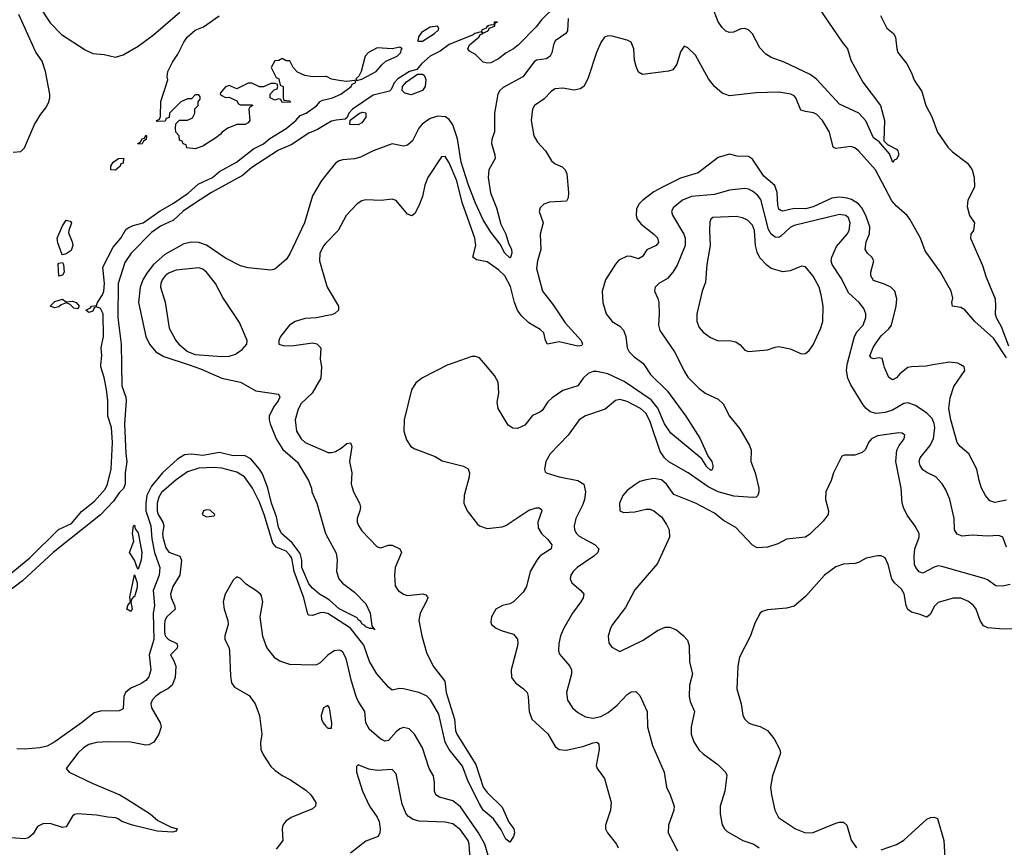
# Model space of a CAD drawing. Header units: inches. Extents: x 1473912 to 1647258, y 640388 to 773423.
# Tile 283 of 420: x 1538384 to 1543579, y 727453 to 731823. Entities that reach past the tile are written whole.
import ezdxf

# ---------------------------------------------------------------- set-up
doc = ezdxf.new("R2010")
doc.units = ezdxf.units.IN
doc.header["$MEASUREMENT"] = 0
for name, color, linetype in [('B5732', 7, 'Continuous'), ('B5733', 7, 'Continuous'), ('B5742', 7, 'Continuous'), ('B5743', 7, 'Continuous')]:
    doc.layers.add(name, color=color, linetype=linetype)

msp = doc.modelspace()

# ---------------------------------------------------------------- linework, layer by layer
at = {"layer": 'B5732', "color": 5}
for points, elevation in [([(1538206.7, 728793.3), (1538438.7, 728981.3), (1538588.9, 729131.1), (1538657.4, 729162.6), (1538710, 729226), (1538779.6, 729280.4), (1538836, 729344), (1538847.9, 729370), (1538866.5, 729450), (1538874.7, 729590), (1538868.3, 729670), (1538849.8, 729730), (1538849, 729810), (1538842.2, 729870), (1538830, 729933.2), (1538812.5, 729990), (1538813.3, 730000)], 640), ([(1538921.6, 730000), (1538923.5, 729890), (1538943.8, 729830), (1538945.6, 729810), (1538937.5, 729690), (1538944.2, 729530), (1538950.2, 729490), (1538940.6, 729430), (1538941.7, 729370), (1538932.1, 729347.9), (1538910, 729325.1), (1538879.4, 729280.6), (1538811, 729209), (1538560.2, 729010), (1538399.8, 728860.2), (1538228.1, 728731.9)], 640), ([(1539277.7, 730000), (1539339.1, 729979.1), (1539450, 729929.5), (1539550, 729909.5), (1539630, 729864), (1539750, 729846), (1539756, 729830), (1539747.7, 729810), (1539723, 729777), (1539701.4, 729730), (1539700.6, 729710), (1539706.5, 729690), (1539738.1, 729610), (1539773.2, 729553.2), (1539850, 729486.9), (1539908.9, 729390), (1539924.7, 729350), (1539926.4, 729330), (1539952.8, 729270), (1539998.1, 729110), (1540000, 729106.5)], 660), ([(1539975.5, 730000), (1539977.1, 729990), (1539972.4, 729930), (1539928.1, 729851.9), (1539870, 729796.8), (1539853.1, 729766.9), (1539838.3, 729710), (1539845.5, 729650), (1539868.7, 729610), (1539890.1, 729590.1), (1540000, 729542.8)], 680), ([(1540000, 728769.8), (1539966.8, 728790), (1539930, 728820.8), (1539910, 728844.9), (1539872.4, 728930), (1539873.5, 728970), (1539864.2, 729004.2), (1539821.1, 729061.1), (1539764.8, 729110), (1539750, 729142.8), (1539738.8, 729198.8), (1539713.5, 729270), (1539693.9, 729350), (1539664.8, 729424.8), (1539649.9, 729450), (1539603.7, 729503.7), (1539570, 729522.7), (1539510, 729520.3), (1539437.8, 729537.8), (1539350, 729522.7), (1539290, 729528.6), (1539254.7, 729525.3), (1539217, 729503), (1539137.9, 729430), (1539079.2, 729360.8), (1539055.7, 729310), (1539049.5, 729270), (1539049.8, 729229.8), (1539076.3, 729150), (1539082.2, 729082.2), (1539096, 729010), (1539124.6, 728930), (1539120.4, 728890), (1539087.8, 728810), (1539096.3, 728730), (1539089.3, 728690), (1539092.3, 728550), (1539067.7, 728470), (1539076.1, 728390), (1539065.9, 728354.1), (1539050, 728334.8), (1539023, 728317), (1538970, 728293.3), (1538942.1, 728270), (1538934, 728250), (1538930, 728185.1), (1538910, 728174), (1538810, 728171.6), (1538777, 728163), (1538711.3, 728110), (1538570.1, 728009.9), (1538530, 727987.9), (1538490, 727977.8), (1538410, 727971.7), (1538370, 727973.2)], 660), ([(1540000, 728690.4), (1539990, 728693.2), (1539970, 728691.3), (1539930, 728678), (1539910, 728679.3), (1539904.5, 728684.5), (1539882.7, 728770), (1539832.4, 728910), (1539819.6, 728979.6), (1539810, 728996.4), (1539790, 729016.3), (1539738.4, 729038.4), (1539719.3, 729059.3), (1539674.4, 729210), (1539650, 729275.3), (1539612.5, 729350), (1539570, 729409.1), (1539530, 729433.8), (1539450, 729454.7), (1539410, 729459.5), (1539330, 729454.5), (1539270, 729435.9), (1539210, 729394.2), (1539133, 729327), (1539118.5, 729301.5), (1539110.1, 729270), (1539109.7, 729230), (1539115.2, 729210), (1539139.3, 729170), (1539144.8, 729150), (1539137.6, 729110), (1539139, 729090), (1539154.8, 729034.8), (1539171.5, 729011.5), (1539230.1, 728990), (1539238.5, 728970), (1539229.1, 728890), (1539192.9, 728830), (1539179.4, 728790), (1539183, 728770), (1539201.5, 728730), (1539204.6, 728710), (1539161.2, 728670), (1539150.5, 728650), (1539147.7, 728630), (1539147.7, 728590), (1539152.4, 728570), (1539170.1, 728550.1), (1539214, 728530), (1539217.2, 728517.2), (1539215, 728505), (1539179.2, 728470), (1539198.3, 728438.3), (1539208.2, 728410), (1539204.5, 728350), (1539188.7, 728310), (1539166.4, 728290), (1539128.6, 728271.4), (1539100.5, 728250), (1539083.5, 728230), (1539076.6, 728210), (1539080.6, 728190), (1539125.6, 728110), (1539130.2, 728090), (1539119.3, 728050), (1539091.3, 728008.7), (1539065, 727995), (1539050, 727993), (1538970, 728008), (1538850, 728010.7), (1538790, 728006.1), (1538750, 727996.5), (1538721.2, 727978.8), (1538691.1, 727950), (1538630.4, 727870), (1538645.5, 727850), (1538770, 727789.4), (1538912.7, 727730), (1538948, 727710), (1539072.4, 727630), (1539114, 727594), (1539180.6, 727560.6), (1539214.8, 727550), (1539210, 727538), (1539190, 727533.2), (1539110, 727538.9), (1538979.5, 727570), (1538922.6, 727590), (1538904.5, 727604.5), (1538889.2, 727609.2), (1538850, 727611.7), (1538790, 727623.6), (1538689.3, 727630.7), (1538673.3, 727626.7), (1538662.3, 727617.7), (1538630, 727561.3), (1538610, 727558.7), (1538550, 727578), (1538510, 727578.3), (1538477.7, 727562.3), (1538456, 727524), (1538430, 727503.7), (1538410, 727498.4), (1538314.9, 727505.1)], 680), ([(1540000, 728457.4), (1539970, 728426.8), (1539950, 728417.4), (1539930, 728414.8), (1539810, 728417.8), (1539757, 728437), (1539732.7, 728452.7), (1539687.6, 728507.6), (1539666.7, 728566.7), (1539653.9, 728670), (1539667.3, 728750), (1539660.3, 728780.3), (1539654.7, 728790), (1539630, 728809.7), (1539580.9, 728840.9), (1539550, 728872), (1539530, 728880.9), (1539510, 728863.7), (1539469.1, 728790), (1539458.6, 728750), (1539463.2, 728710), (1539483.2, 728650), (1539483.7, 728630), (1539466.7, 728570), (1539466.7, 728550), (1539487, 728510), (1539491.2, 728491.2), (1539496.4, 728356.4), (1539502.4, 728322.4), (1539518, 728298), (1539594.3, 728254.3), (1539627.2, 728210), (1539648.8, 728150), (1539659.2, 728079.2), (1539661.1, 728050), (1539654.1, 728005.9), (1539657.3, 727970), (1539670, 727939.3), (1539710, 727880.4), (1539730, 727860.3), (1539770, 727831.7), (1539813, 727810), (1539894.2, 727754.2), (1539920.4, 727730), (1539946, 727690), (1539944.9, 727670), (1539930, 727657), (1539816.3, 727610), (1539789.2, 727590.8), (1539772.4, 727570), (1539768.9, 727550), (1539773.1, 727490), (1539737.1, 727442.9)], 720), ([(1540000, 728196.2), (1539987.7, 728190), (1539974.8, 728150), (1539977.3, 728130), (1539984.9, 728110), (1540000, 728093.6)], 740)]:
    msp.add_lwpolyline(points, dxfattribs=dict(at, elevation=elevation))
for points, elevation in [([(1539370, 729234.8), (1539354.8, 729230), (1539347.2, 729210), (1539370, 729198), (1539410, 729202.8), (1539413.6, 729210), (1539390, 729233.3)], 720), ([(1539010, 728922), (1539005.2, 728925.2), (1538989.2, 728970), (1538964, 729010), (1538987, 729070), (1538979.6, 729110), (1538984, 729150), (1538990, 729154.8), (1538994.3, 729134.3), (1539010, 729113.4), (1539028.5, 729010), (1539024.9, 728970)], 640), ([(1538970, 728699), (1538949.2, 728710), (1538955.3, 728730), (1538968.7, 728750), (1538966.3, 728773.7), (1538990, 728892), (1539004.7, 728850), (1539004.7, 728824.7), (1538990, 728775.3), (1538984.7, 728775.3), (1538975.3, 728764.7), (1538970.8, 728750), (1538977.3, 728710)], 640)]:
    msp.add_lwpolyline(points, close=True, dxfattribs=dict(at, elevation=elevation))
at = {"layer": 'B5733', "color": 5}
for points, elevation in [([(1538490, 731888.5), (1538545.9, 731805.9), (1538604.4, 731744.4), (1538730, 731663.2), (1538770, 731644.9), (1538830, 731639.6), (1538890, 731625.7), (1538930, 731637), (1539010, 731683.7), (1539090, 731743.6), (1539230, 731862.2)], 660), ([(1538350, 731123.8), (1538390, 731127.3), (1538410, 731146), (1538462.4, 731270), (1538495.5, 731324.5), (1538522.6, 731357.4), (1538535.9, 731384.1), (1538542.7, 731410), (1538542.5, 731430), (1538521.1, 731550), (1538503.4, 731603.4), (1538470, 731652.4), (1538379.8, 731850)], 660), ([(1540000, 731523.1), (1539930, 731522), (1539888.4, 731528.4), (1539850, 731546), (1539828, 731570), (1539810, 731606), (1539790, 731606), (1539770, 731618), (1539751.6, 731608.4), (1539730, 731606), (1539712, 731570), (1539738, 731518), (1539752, 731510), (1539758, 731478), (1539774, 731470), (1539774, 731410), (1539778, 731398), (1539810, 731394), (1539812.7, 731387.3), (1539770, 731386), (1539762, 731402), (1539750, 731406), (1539730, 731398), (1539706, 731410), (1539706, 731430), (1539727.3, 731452.7), (1539742, 731458), (1539746, 731470), (1539742, 731482), (1539730, 731486), (1539710, 731486), (1539670, 731468), (1539650, 731468), (1539610, 731488), (1539590, 731488), (1539530, 731458), (1539490, 731475.3), (1539470, 731468), (1539443.6, 731436.4), (1539442, 731430), (1539450, 731422), (1539470, 731412), (1539490, 731414), (1539530, 731394), (1539538, 731378), (1539550, 731374), (1539610, 731374), (1539614, 731370), (1539598, 731362), (1539594, 731350), (1539598, 731290), (1539590, 731278), (1539574, 731270), (1539530, 731269), (1539482, 731250), (1539452, 731230), (1539442.8, 731217.2), (1539419.8, 731200.2), (1539350, 731155.3), (1539310, 731142), (1539266, 731146), (1539262, 731162), (1539247.3, 731167.3), (1539242, 731182), (1539227.3, 731187.3), (1539226, 731210), (1539208.4, 731228.4), (1539206, 731250), (1539207.3, 731272.7), (1539228, 731292), (1539270, 731292), (1539295.3, 731304.7), (1539308, 731330), (1539308.4, 731351.6), (1539326, 731370), (1539326, 731390), (1539336.4, 731403.6), (1539336.4, 731416.4), (1539330, 731426), (1539310, 731426), (1539290, 731406), (1539270, 731406), (1539234, 731390), (1539174, 731330), (1539172.7, 731307.3), (1539158, 731302), (1539152.7, 731287.3), (1539110, 731286), (1539106, 731290), (1539122, 731298), (1539127.3, 731312.7), (1539129.1, 731390.9), (1539166, 731506), (1539162, 731522), (1539165.6, 731550), (1539190, 731598.4), (1539219.1, 731640.9), (1539250, 731704.9), (1539268.7, 731730), (1539310, 731767), (1539354.9, 731785.1), (1539436.9, 731843.1)], 640), ([(1538813.3, 730000), (1538817.2, 730050), (1538814, 730090), (1538826.8, 730150), (1538824, 730270), (1538810, 730298.5), (1538790, 730307.6), (1538778, 730302), (1538770, 730283.6), (1538750, 730277.2), (1538734, 730290), (1538758.3, 730301.7), (1538763.7, 730310), (1538790, 730314.8), (1538794, 730330), (1538820.4, 730370), (1538827.6, 730390), (1538831.6, 730430), (1538822.9, 730517.1), (1538877.1, 730622.9), (1538918.8, 730670), (1538945, 730715), (1538955.9, 730724.1), (1538983.4, 730736.6), (1539035.3, 730750), (1539126.3, 730813.7), (1539189.8, 730850), (1539273.2, 730906.8), (1539325.3, 730954.7), (1539401.5, 730990), (1539438.4, 731021.6), (1539528, 731070), (1539618.5, 731141.5), (1539670, 731167.8), (1539703.6, 731196.4), (1539790, 731247.8), (1539840.5, 731290), (1539863.3, 731316.7), (1539896.2, 731330), (1539950, 731368), (1539969.7, 731390.3), (1539981.8, 731398.2), (1540000, 731402.3)], 640), ([(1540000, 731269.1), (1539956.4, 731243.6), (1539910, 731223.8), (1539817.1, 731162.9), (1539750, 731134.1), (1539610, 731042.6), (1539559.7, 731000.3), (1539396.1, 730910), (1539307, 730853), (1539247.3, 730812.7), (1539195.4, 730764.6), (1539127.6, 730732.4), (1539080.5, 730699.5), (1538972.9, 730590), (1538939.1, 730540.9), (1538903.5, 730430), (1538902, 730250), (1538919.7, 730110), (1538921.6, 730000)], 640), ([(1540000, 731001.6), (1539975.2, 730970), (1539930, 730893.6), (1539886.9, 730750), (1539810, 730586), (1539790, 730556.9), (1539730, 730506.3), (1539710, 730501.1), (1539590, 730512.8), (1539550, 730522.7), (1539470, 730564.1), (1539370, 730633.1), (1539330, 730647.3), (1539290, 730649.3), (1539250, 730638.8), (1539150, 730582.9), (1539089.5, 730530.5), (1539054.7, 730485.3), (1539034.1, 730450), (1539020.3, 730410), (1539011.3, 730330), (1539049.5, 730150), (1539069.7, 730109.7), (1539102, 730070), (1539145.1, 730045.1), (1539277.7, 730000)], 660), ([(1540000, 730643.1), (1539988.7, 730631.3), (1539967.8, 730590), (1539965.8, 730550), (1540000, 730433.9)], 680), ([(1540000, 730258.9), (1539950, 730248.7), (1539890, 730245.4), (1539837.3, 730230), (1539807.7, 730210), (1539760.7, 730150), (1539751, 730130), (1539752, 730110), (1539780.5, 730100.5), (1539830, 730102), (1539930, 730116.4), (1539951.5, 730111.5), (1539972.7, 730090), (1539970.4, 730030.4), (1539975.5, 730000)], 680)]:
    msp.add_lwpolyline(points, dxfattribs=dict(at, elevation=elevation))
for points, elevation in [([(1539010, 731166), (1539008, 731170), (1539022, 731178), (1539030, 731194), (1539042, 731198), (1539050, 731214), (1539054, 731210), (1539052, 731190), (1539038, 731182), (1539030, 731168)], 640), ([(1538890, 731028), (1538866, 731030), (1538866, 731050), (1538878, 731070), (1538906, 731090), (1538932, 731092), (1538930, 731066), (1538918, 731062), (1538914, 731050)], 640), ([(1538610, 730582), (1538607, 730587), (1538585.6, 730645.6), (1538582.9, 730670), (1538610, 730734.8), (1538630, 730764.9), (1538650, 730759.1), (1538657.1, 730750), (1538642.8, 730710), (1538642.5, 730697.5), (1538661.3, 730650), (1538664.4, 730630), (1538656, 730604), (1538630, 730586)], 640), ([(1538590, 730468.7), (1538588.2, 730531.8), (1538590, 730538), (1538610, 730541), (1538616.3, 730530), (1538619.1, 730490), (1538610, 730474)], 640), ([(1539330, 730513.6), (1539210, 730500.6), (1539170, 730484.8), (1539151.3, 730470), (1539136.8, 730450), (1539128.6, 730430), (1539127.5, 730410), (1539151, 730331), (1539173.8, 730193.8), (1539207.8, 730130), (1539223.5, 730110), (1539270, 730071.1), (1539310, 730054.6), (1539450, 730044.5), (1539490, 730046.7), (1539522.3, 730057.7), (1539558.4, 730081.6), (1539582, 730110), (1539585.1, 730130), (1539543.9, 730223.9), (1539456.4, 730356.4), (1539417.8, 730430), (1539369.5, 730489.5), (1539350, 730505.2)], 680), ([(1538630, 730334), (1538663, 730337), (1538682, 730330), (1538697.6, 730310), (1538690, 730296), (1538670, 730300.5), (1538650, 730319.3), (1538630, 730327.6), (1538602.6, 730317.4), (1538590, 730306.6), (1538570, 730301.6), (1538545.2, 730310), (1538570, 730334.9), (1538610, 730346.8)], 640)]:
    msp.add_lwpolyline(points, close=True, dxfattribs=dict(at, elevation=elevation))
at = {"layer": 'B5742', "color": 5}
for points, elevation in [([(1540644.1, 730000), (1540510, 729932.4), (1540474.6, 729905.4), (1540451.7, 729868.3), (1540413.6, 729710), (1540411.3, 729650), (1540424.8, 729604.8), (1540448, 729570), (1540470, 729557.2), (1540576.2, 729516.2), (1540614.1, 729494.1), (1540725.7, 729465.7), (1540751.3, 729451.3), (1540757.4, 729430), (1540756.1, 729410), (1540729.3, 729310), (1540728, 729270), (1540745.7, 729230), (1540799.9, 729159.9), (1540810.8, 729150), (1540850, 729135.8), (1540930, 729146), (1540950, 729151.7), (1541070, 729232.7), (1541110, 729245.8), (1541125.2, 729245.2), (1541137, 729237), (1541139.6, 729230), (1541118, 729170), (1541120.2, 729140.2), (1541136.9, 729110), (1541170, 729079.3), (1541191.7, 729050), (1541189.1, 729030), (1541130, 728992.9), (1541113.1, 728970), (1541077.7, 728910), (1541058.4, 728830), (1541040.3, 728799.7), (1540990, 728749.7), (1540970, 728738.7), (1540931, 728730), (1540897.3, 728710), (1540874.4, 728670), (1540870, 728642), (1540874, 728630), (1540898.8, 728610), (1540930, 728595.8), (1540990, 728579.5), (1541010, 728553), (1541012.9, 728530), (1541009.2, 728510), (1540978, 728390), (1540979.6, 728350), (1541000.9, 728320.9), (1541043.1, 728290), (1541061.1, 728270), (1541067.6, 728250), (1541071.8, 728170), (1541086.4, 728130), (1541170, 728052.4), (1541210, 727984.9), (1541230.2, 727970.2), (1541267, 727967), (1541354.7, 727985.3), (1541410, 728005.2), (1541430, 728008.4), (1541439.2, 727999.2), (1541442.4, 727970), (1541425.7, 727885.7), (1541430.5, 727870), (1541470, 727816.3), (1541505.4, 727690), (1541501.1, 727650), (1541474.3, 727570), (1541474.3, 727550), (1541484.9, 727530), (1541534, 727470), (1541542.6, 727450)], 720), ([(1541679.1, 730000), (1541712.6, 729950), (1541802, 729862), (1541899.1, 729730), (1541973.2, 729613.2), (1542016, 729516), (1542035.6, 729490), (1542042, 729470), (1542039.5, 729450), (1542034.6, 729445.4), (1542030, 729443.8), (1542010, 729462), (1541983.9, 729503.9), (1541820.6, 729640.6), (1541786.2, 729690), (1541751.3, 729771.3), (1541715.3, 729815.3), (1541572.9, 729912.9), (1541487.2, 729952.8), (1541430, 729965.2), (1541410, 729964.7), (1541384.2, 729955.8), (1541357.6, 729930), (1541329.3, 729890.7), (1541250, 729864.4), (1541193.1, 729826.9), (1541170, 729804.8), (1541140.3, 729759.7), (1541129.5, 729750.5), (1541090, 729733.1), (1541050, 729681.7), (1541010, 729664.7), (1540986.5, 729666.5), (1540962.2, 729682.2), (1540909.5, 729769.5), (1540903.1, 729803.1), (1540911.8, 729851.8), (1540908.6, 729910), (1540890, 729943.6), (1540842, 730000)], 720), ([(1541873.8, 730000), (1541890, 729967.2), (1541910, 729936), (1541970, 729875.3), (1542003.8, 729850), (1542070, 729818.9), (1542095.4, 729795.4), (1542130, 729730.6), (1542183.5, 729663.5), (1542234.5, 729574.5), (1542243.5, 729550), (1542242.7, 729490), (1542264.7, 729430), (1542283.9, 729350), (1542284.9, 729330), (1542278, 729310), (1542270, 729302.6), (1542250, 729300.3), (1542153.1, 729306.9), (1542070, 729329.4), (1542016.7, 729356.7), (1541911.2, 729431.2), (1541809.2, 729489.2), (1541786.1, 729510), (1541763, 729543), (1541710, 729700.4), (1541690, 729743.1), (1541659.2, 729770), (1541590, 729807.9), (1541550, 729818.2), (1541527.4, 729812.6), (1541472.8, 729767.2), (1541368.8, 729731.2), (1541335.8, 729710), (1541277.7, 729630), (1541183.1, 729530), (1541160.4, 729490), (1541154, 729450), (1541156, 729436), (1541162, 729430), (1541230.8, 729410), (1541329.4, 729389.4), (1541361.1, 729370), (1541369.2, 729330), (1541364.8, 729290), (1541356.1, 729263.9), (1541317.8, 729190), (1541309.2, 729150), (1541312, 729130), (1541322.6, 729110), (1541336.7, 729096.7), (1541421.3, 729050), (1541439.5, 729030), (1541435.3, 729010), (1541413.7, 728990), (1541325.3, 728930), (1541304.2, 728910), (1541291.8, 728890), (1541288.9, 728870), (1541297, 728850), (1541345.5, 728810), (1541360.4, 728790), (1541357, 728770), (1541345.7, 728750), (1541300.9, 728690), (1541253.2, 728606.8), (1541238, 728570), (1541229.1, 728530), (1541227.4, 728490), (1541232.4, 728472.4), (1541287, 728410), (1541294.9, 728390), (1541296, 728370), (1541270.2, 728270), (1541275, 728230), (1541301.8, 728190), (1541330, 728165.4), (1541370, 728142.7), (1541410, 728134.8), (1541450, 728144.1), (1541490, 728165.1), (1541536, 728204), (1541590, 728260.2), (1541610, 728273.6), (1541635.1, 728275.1), (1541655.5, 728255.5), (1541694.9, 728170), (1541696, 728090), (1541722.6, 727990), (1541784.4, 727850), (1541797.4, 727770), (1541817, 727730), (1541837, 727670), (1541836.5, 727650), (1541808.4, 727570), (1541805.5, 727530), (1541855.5, 727435.5)], 740), ([(1543590, 729038.4), (1543571.5, 729091.5), (1543550, 729100.5), (1543490, 729095.7), (1543410, 729102), (1543356.3, 729096.3), (1543330, 729106.9), (1543316.8, 729130), (1543315.3, 729190), (1543291.6, 729290), (1543270, 729340.7), (1543252, 729372), (1543218, 729410), (1543170, 729432.3), (1543150, 729447.1), (1543135.3, 729470), (1543129.9, 729489.9), (1543134.8, 729510), (1543187, 729573), (1543206.2, 729610), (1543212.9, 729670), (1543210, 729691.5), (1543198, 729718), (1543170, 729746), (1543110, 729786.2), (1543070, 729800.3), (1543050, 729797.4), (1542990, 729762.2), (1542951.4, 729748.6), (1542904, 729744), (1542872.2, 729752.2), (1542849.8, 729769.8), (1542834.3, 729790), (1542770, 729895.1), (1542753.8, 729930), (1542747.5, 729970), (1542750.4, 730000)], 740), ([(1543201.9, 730000), (1543166.2, 729993.8), (1543090, 729990.7), (1543070, 729986.3), (1543027.2, 729952.8), (1543010, 729932.8), (1542990, 729920.9), (1542970, 729934), (1542947, 729987), (1542943.7, 730000)], 720), ([(1543590, 729287), (1543530, 729273.1), (1543502.4, 729282.4), (1543479.8, 729310), (1543459.8, 729350), (1543445.8, 729390), (1543434, 729450), (1543392.8, 729530), (1543346, 729570), (1543331.1, 729591.1), (1543297.4, 729710), (1543287.4, 729770), (1543293.5, 729826.5), (1543313.7, 729886.3), (1543370.9, 729970), (1543367, 729990), (1543350.5, 730000)], 720), ([(1543610, 728841.2), (1543570, 728833), (1543534.4, 728834.4), (1543490, 728866), (1543472.6, 728872.6), (1543250, 728936.4), (1543230, 728938.7), (1543210, 728933.1), (1543150, 728901.3), (1543130, 728908), (1543112.8, 728930), (1543106.3, 728946.3), (1543103, 728990), (1543108, 729030), (1543130.7, 729090), (1543130.8, 729110), (1543109.8, 729149.8), (1543066.4, 729206.4), (1543047.6, 729247.6), (1543041.2, 729270), (1543035.7, 729350), (1543006.3, 729490), (1543012.7, 729550), (1543024.9, 729575.1), (1543051.1, 729610), (1543055.1, 729630), (1543039.8, 729639.8), (1543022, 729642), (1542910, 729626.3), (1542878.6, 729610), (1542862.9, 729590), (1542846.4, 729553.6), (1542830, 729538), (1542790, 729523.5), (1542736.7, 729523.3), (1542722.3, 729517.7), (1542678, 729430), (1542665.3, 729390), (1542637, 729330), (1542635.8, 729290), (1542652.4, 729230), (1542650.3, 729209.7), (1542624.4, 729175.6), (1542553.5, 729106.5), (1542530, 729091.6), (1542430, 729080.9), (1542385.1, 729054.9), (1542330, 729037.7), (1542275.1, 729035.1), (1542250, 729048), (1542162.3, 729142.3), (1542098.1, 729178.1), (1542050, 729218), (1541950, 729269.8), (1541835.8, 729315.8), (1541797.4, 729370), (1541770, 729393.5), (1541730, 729400.4), (1541690, 729394.2), (1541656.1, 729383.9), (1541630, 729367.3), (1541590, 729337.6), (1541565.8, 729310), (1541549.2, 729270), (1541550.4, 729230.4), (1541570, 729220.4), (1541630, 729224.6), (1541690, 729238.7), (1541710, 729238), (1541730.2, 729230.2), (1541770, 729198), (1541797.8, 729157.8), (1541811.6, 729130), (1541813.1, 729090), (1541749, 728951), (1541630, 728812.7), (1541580.6, 728719.4), (1541512.9, 728630), (1541501.7, 728610), (1541488.7, 728568.7), (1541493.1, 728533.1), (1541508.4, 728510), (1541550, 728486.4), (1541673.1, 728546.9), (1541750, 728597.6), (1541790, 728615.5), (1541815.2, 728615.2), (1541850, 728600.7), (1541887.3, 728570), (1541906.9, 728546.9), (1541916.5, 728516.5), (1541919, 728430), (1541934, 728370), (1541918, 728310), (1541916.5, 728250), (1541922.7, 728222.7), (1541944.2, 728170), (1541927.9, 728090), (1541926.9, 728050), (1541942, 728010), (1541968.2, 727968.2), (1541990, 727946.9), (1542067.4, 727890), (1542108.7, 727850), (1542114.9, 727834.9), (1542104.3, 727750), (1542081, 727670), (1542079.7, 727630), (1542091.2, 727571.2), (1542103.7, 727550), (1542117.6, 727537.6), (1542200.4, 727490), (1542257.1, 727470), (1542286.7, 727450)], 760), ([(1540000, 729542.8), (1540010, 729538.5), (1540030, 729537.6), (1540050, 729543.3), (1540079.7, 729560.3), (1540110, 729585.5), (1540130, 729588.2), (1540137.1, 729570), (1540124.8, 729490), (1540136.5, 729430), (1540133.8, 729370), (1540145.5, 729330), (1540176.9, 729270), (1540181.6, 729250), (1540179.7, 729230), (1540165.5, 729190), (1540165.5, 729170), (1540172, 729152), (1540190, 729124.9), (1540270, 729039.5), (1540290, 729033.7), (1540330, 729048.9), (1540350, 729047.9), (1540390.4, 729030), (1540398.3, 729010), (1540366.2, 728930), (1540361.2, 728890), (1540366.1, 728833.9), (1540381.3, 728810), (1540410, 728790.2), (1540430, 728783.2), (1540510.9, 728790.9), (1540526.4, 728786.4), (1540536.1, 728776.1), (1540538, 728770), (1540529.2, 728750), (1540497, 728690), (1540490.8, 728650), (1540505.6, 728570), (1540530, 728481.5), (1540565.5, 728410), (1540627.8, 728330), (1540634.1, 728270), (1540677.6, 728130), (1540683.3, 728070), (1540690.7, 728050), (1540790.8, 727890), (1540830.3, 727770), (1540850, 727743.1), (1540930, 727665.5), (1540965.4, 727585.4), (1540991.5, 727550), (1540995.6, 727530), (1540990, 727509.5), (1540970, 727480.9), (1540950, 727495.6), (1540924.8, 727544.8), (1540883.9, 727603.9), (1540830, 727649.9), (1540810, 727682), (1540750, 727800.4), (1540720.9, 727880.9), (1540650, 727969.9), (1540630, 728007.9), (1540595.5, 728155.5), (1540551.6, 728231.6), (1540530, 728252.6), (1540490, 728270.6), (1540410, 728289.9), (1540388.6, 728291.4), (1540350, 728283.4), (1540330, 728299.4), (1540269.5, 728370), (1540230, 728433.6), (1540200.7, 728520.7), (1540129.6, 728610), (1540010, 728687.7), (1540000, 728690.4)], 680), ([(1540000, 729106.5), (1540053.6, 729006.4), (1540059.1, 728970), (1540055.6, 728910), (1540068.7, 728870), (1540087.8, 728847.8), (1540150, 728801.3), (1540210, 728738), (1540233.4, 728690), (1540242, 728622), (1540258, 728602), (1540248.7, 728608.7), (1540231.3, 728608.7), (1540210, 728617.2), (1540205.3, 728625.3), (1540190, 728632.7), (1540184.7, 728644.7), (1540170, 728654.5), (1540164.4, 728664.4), (1540070, 728712.7), (1540018.5, 728758.5), (1540000, 728769.8)], 660), ([(1543695.1, 728604.9), (1543553.6, 728606.4), (1543492.7, 728612.7), (1543470, 728622.3), (1543451.2, 728651.2), (1543430.5, 728710), (1543416, 728730), (1543390, 728751.2), (1543350, 728768.3), (1543310, 728769.1), (1543230, 728745.6), (1543210, 728724.8), (1543190, 728684.8), (1543170, 728667.7), (1543130, 728684.9), (1543090, 728695), (1543070, 728709.8), (1543062.1, 728730), (1543051.6, 728791.6), (1543036.1, 728816.1), (1542999.8, 728850), (1542985.7, 728870), (1542965.7, 728945.7), (1542950, 728982), (1542930, 728991.6), (1542910, 728993), (1542850, 728980.4), (1542810, 728957.3), (1542790, 728951), (1542730, 728947.9), (1542690, 728933.8), (1542630.2, 728890), (1542530, 728776.9), (1542470, 728727.4), (1542430, 728715.8), (1542330, 728707.6), (1542301.3, 728698.7), (1542290.4, 728689.6), (1542263.4, 728636.6), (1542239.5, 728570), (1542182.5, 728457.5), (1542173.7, 728410), (1542168.7, 728290), (1542190.3, 728210), (1542199.5, 728150), (1542210.4, 728130), (1542230, 728110.4), (1542250, 728101.3), (1542291.8, 728091.8), (1542330.3, 728070.3), (1542365.3, 728025.3), (1542395.6, 727970), (1542399, 727950), (1542356.9, 727830), (1542346.5, 727770), (1542350.2, 727730), (1542369.2, 727649.2), (1542388.7, 727610), (1542478, 727550), (1542530.2, 727530.2), (1542570, 727531.5), (1542690, 727580.3), (1542710, 727586.4), (1542730, 727585.5), (1542747.7, 727570), (1542770.5, 727490.5), (1542798.8, 727450)], 780), ([(1540856, 727410), (1540838.1, 727470), (1540805.2, 727530), (1540710, 727666.8), (1540670, 727698), (1540598.8, 727718.8), (1540579.4, 727730), (1540572.4, 727750), (1540573.7, 727793.7), (1540567.7, 727830), (1540544.5, 727870), (1540510, 727978.7), (1540467, 728050), (1540438.9, 728078.9), (1540410, 728086.6), (1540390, 728079.4), (1540370, 728063.2), (1540330, 728018.1), (1540310, 728014.4), (1540290, 728024.1), (1540230, 728075.7), (1540211, 728110), (1540205.4, 728170), (1540170, 728224.8), (1540160.1, 728250), (1540135.2, 728330), (1540107, 728450), (1540090, 728483.9), (1540080.5, 728490), (1540070, 728495), (1540043.1, 728490), (1540010, 728467.6), (1540000, 728457.4)], 720), ([(1540000, 728093.6), (1540010, 728082.8), (1540030, 728082), (1540031.8, 728108.2), (1540019.3, 728190), (1540010, 728201.2), (1540000, 728196.2)], 740), ([(1540761.6, 727390), (1540756.6, 727470), (1540751, 727490), (1540710, 727545.8), (1540670, 727577.3), (1540630, 727585.7), (1540491.9, 727591.9), (1540460.8, 727600.8), (1540436.3, 727616.3), (1540424.2, 727630), (1540401.8, 727681.8), (1540370, 727841.2), (1540350, 727864.2), (1540270, 727858), (1540225.6, 727865.6), (1540170, 727888.7), (1540160.7, 727879.3), (1540161.6, 727850), (1540193.1, 727750), (1540230.2, 727670.2), (1540270, 727613), (1540280.3, 727590), (1540286.7, 727550), (1540284.4, 727530), (1540275.5, 727510), (1540210, 727485.6), (1540130, 727422.6)], 740), ([(1542930, 727440.4), (1543010, 727468.8), (1543050, 727490.3), (1543170, 727601.1), (1543190, 727610.3), (1543210, 727612.2), (1543226, 727606), (1543260.7, 727490), (1543267.6, 727370)], 780)]:
    msp.add_lwpolyline(points, dxfattribs=dict(at, elevation=elevation))
at = {"layer": 'B5743', "color": 5}
for points, elevation in [([(1541218.5, 731901.5), (1541138, 731822), (1541110, 731786), (1541016.5, 731690), (1540990, 731669.8), (1540951.1, 731648.9), (1540910, 731615.6), (1540870, 731595.1), (1540850, 731592.7), (1540830, 731599), (1540790, 731639), (1540757.2, 731657.2), (1540749.2, 731669.2), (1540757.2, 731690), (1540806, 731730), (1540815.1, 731744.9), (1540828, 731750), (1540819, 731759), (1540784.9, 731750), (1540777.2, 731742.8), (1540650, 731691.3), (1540602.7, 731657.3), (1540550, 731629.8), (1540504.7, 731590), (1540479.3, 731560.7), (1540440.5, 731550), (1540379.3, 731510), (1540359.5, 731490), (1540344.8, 731455.2), (1540334.9, 731445.1), (1540250, 731425.1), (1540140.4, 731350), (1540121.3, 731330), (1540112.7, 731307.3), (1540102, 731298), (1540053.4, 731293.4), (1540030, 731286.6), (1540000, 731269.1)], 640), ([(1542602.5, 731882.5), (1542723.7, 731703.7), (1542751.5, 731670), (1542770.2, 731610), (1542833.1, 731493.1), (1542926, 731370), (1542947, 731290), (1542943.8, 731183.8), (1542963.8, 731163.8), (1543010, 731139.5), (1543018, 731130), (1543023.1, 731110), (1543010, 731086), (1542998.8, 731081.2), (1542990.4, 731069.6), (1542974.3, 731114.3), (1542918.8, 731178.8), (1542890, 731199.1), (1542848.4, 731288.4), (1542811.6, 731330), (1542710, 731377.7), (1542588.7, 731508.7), (1542554.4, 731534.4), (1542418.3, 731598.3), (1542350, 731623.9), (1542321.4, 731641.4), (1542290, 731675.1), (1542250, 731747.6), (1542230, 731768.9), (1542210, 731776.5), (1542190, 731774.4), (1542150, 731757.2), (1542130, 731755.6), (1542110, 731763.1), (1542090, 731782.3), (1542070, 731812.3), (1542039.9, 731890)], 660), ([(1541277.3, 731830), (1541275, 731765), (1541266, 731750), (1541209.1, 731710.9), (1541200.5, 731690), (1541192.5, 731647.5), (1541183.6, 731630), (1541163.6, 731616.4), (1541110.9, 731609.1), (1541098.9, 731601.1), (1541039.3, 731520.7), (1540935.1, 731464.9), (1540918.2, 731450), (1540907.6, 731430), (1540889.1, 731330), (1540889.2, 731230.8), (1540875.6, 731190), (1540874.3, 731170), (1540891.8, 731110), (1540892.2, 731090), (1540858.9, 731030), (1540856.1, 730990), (1540868.4, 730908.4), (1540899.8, 730830), (1540922.7, 730742.7), (1540950.1, 730690.1), (1540963.1, 730643.1), (1540979.3, 730610), (1540981.2, 730590), (1540973.1, 730566.9), (1540970, 730566), (1540943.5, 730590), (1540918.7, 730638.7), (1540870, 730700.4), (1540830, 730766.2), (1540790, 730853.6), (1540750, 730954.2), (1540713.5, 731070), (1540694.4, 731194.4), (1540670, 731268.1), (1540650, 731296.8), (1540630.3, 731310.3), (1540590, 731313.8), (1540550, 731301), (1540508, 731272), (1540491.1, 731250), (1540456.5, 731183.5), (1540430, 731160.4), (1540410, 731154.5), (1540350, 731167.6), (1540250, 731130.7), (1540182.8, 731097.2), (1540150, 731088.8), (1540090, 731082.9), (1540070, 731077.7), (1540050, 731065.3), (1540000, 731001.6)], 660), ([(1542925.3, 731845.3), (1542959, 731779), (1542994.9, 731750), (1543004.6, 731730), (1543011.5, 731670), (1543018, 731650), (1543065.3, 731590), (1543090, 731542.8), (1543104, 731504), (1543143.8, 731443.8), (1543164.4, 731370), (1543196.5, 731310), (1543227.4, 731230), (1543281.7, 731150), (1543305.5, 731125.5), (1543384.7, 731064.7), (1543410, 731030.4), (1543420.2, 730990), (1543422, 730938), (1543386.4, 730870), (1543382.6, 730837.4), (1543395.3, 730790), (1543421.7, 730750), (1543417.4, 730710), (1543402, 730690), (1543401.6, 730670), (1543465, 730525), (1543484.3, 730464.3), (1543530.3, 730350), (1543533.7, 730310), (1543530.5, 730270), (1543537.1, 730250), (1543562.4, 730202.4), (1543601, 730101)], 680), ([(1543590, 730037.4), (1543521.7, 730141.7), (1543424.3, 730230), (1543371.6, 730291.6), (1543350, 730303.6), (1543305.6, 730310), (1543302.4, 730330), (1543307.3, 730352.7), (1543298.5, 730390), (1543242.6, 730490), (1543162.1, 730602.1), (1543136.7, 730670), (1543080.6, 730770), (1543066.2, 730790), (1543010, 730838.8), (1542986.7, 730866.7), (1542899.2, 731030), (1542810, 731131.3), (1542790, 731146.3), (1542770, 731153.1), (1542690, 731142.4), (1542675.6, 731150), (1542657.3, 731230), (1542619.8, 731290), (1542590, 731322.5), (1542572.1, 731332.1), (1542530, 731337.7), (1542505.8, 731345.8), (1542479.8, 731410), (1542470, 731421.1), (1542452.3, 731430), (1542390, 731440.9), (1542270, 731436.4), (1542130, 731420.4), (1542090, 731435.1), (1542050, 731469.8), (1542018.8, 731510), (1541950, 731635.1), (1541910, 731674), (1541890, 731684), (1541870, 731654), (1541852.2, 731587.8), (1541830, 731559), (1541808, 731552), (1541670, 731533.6), (1541650, 731546.6), (1541636.3, 731576.3), (1541627.9, 731610), (1541624.5, 731670), (1541610, 731704.2), (1541590, 731714.8), (1541510, 731735.4), (1541490, 731737.4), (1541470, 731731.3), (1541450, 731702), (1541427.1, 731650), (1541381.8, 731510), (1541360.3, 731470), (1541342.3, 731457.7), (1541310, 731450.8), (1541250, 731461.2), (1541210, 731458.2), (1541190, 731446.6), (1541150, 731403.5), (1541101.3, 731370), (1541090.3, 731350), (1541082.8, 731290), (1541097.3, 731210), (1541116.8, 731176.8), (1541158.5, 731130), (1541190, 731077.6), (1541210, 731061.7), (1541246.7, 731046.7), (1541263.1, 731030), (1541271.5, 731010), (1541280.2, 730910), (1541278.2, 730881.8), (1541270, 730864.2), (1541180.5, 730859.5), (1541150.3, 730849.7), (1541130.4, 730830), (1541124.9, 730810), (1541145.7, 730750), (1541131.2, 730690), (1541134, 730610), (1541115.5, 730550), (1541111.2, 730508.8), (1541143, 730390), (1541198.2, 730318.2), (1541262.6, 730222.6), (1541347.5, 730130), (1541354.6, 730110), (1541350, 730103.7), (1541330, 730099.3), (1541230, 730122.4), (1541169.4, 730109.4), (1541159.1, 730130), (1541149.8, 730170), (1541130, 730187.4), (1541070, 730221.7), (1541030, 730261), (1541010.3, 730290), (1540995.1, 730330), (1540974.5, 730414.5), (1540943.5, 730470), (1540910, 730502), (1540850, 730544.8), (1540795.2, 730555.2), (1540775.8, 730570), (1540791.4, 730630), (1540786.1, 730670), (1540718.5, 730858.5), (1540690, 730972.9), (1540650, 731066.9), (1540630, 731100.5), (1540610, 731098.7), (1540537.1, 730990), (1540522.7, 730950), (1540509.2, 730890), (1540490, 730840.9), (1540470, 730799.3), (1540453.3, 730786.7), (1540430, 730797), (1540370, 730867.6), (1540350, 730875.6), (1540291.5, 730868.5), (1540210, 730871.7), (1540190, 730866.2), (1540164.6, 730850), (1540107.7, 730790), (1540064.1, 730710), (1540000, 730643.1)], 680), ([(1540000, 731402.3), (1540034.5, 731410), (1540078.7, 731430), (1540133.3, 731470), (1540138, 731482), (1540155.1, 731490), (1540157.2, 731497.2), (1540150, 731502), (1540110, 731497.2), (1540080.2, 731500.2), (1540030, 731508.7), (1540003.1, 731523.1), (1540000, 731523.1)], 640), ([(1542943.7, 730000), (1542934.9, 730034.9), (1542918.3, 730038.3), (1542890, 730032.9), (1542877.7, 730037.7), (1542870, 730047.6), (1542887.7, 730092.3), (1542902.8, 730117.2), (1542930, 730153.7), (1542969.8, 730190), (1542984.4, 730210), (1543008.7, 730310), (1543012.4, 730350), (1543001.3, 730390), (1542981.3, 730410), (1542947.3, 730427.3), (1542890, 730446), (1542875, 730470), (1542875, 730490), (1542890.5, 730550.5), (1542879.7, 730570), (1542857.4, 730590), (1542845.1, 730610), (1542851.2, 730650), (1542868, 730692), (1542869.9, 730730), (1542849.5, 730790), (1542827.3, 730830), (1542810, 730850.4), (1542773.7, 730873.7), (1542750, 730881.6), (1542710, 730886.7), (1542670, 730880.8), (1542570, 730835.8), (1542530, 730824.2), (1542470, 730825.9), (1542410, 730812.8), (1542397, 730817), (1542390, 730822.4), (1542383.7, 730843.7), (1542380.7, 730910), (1542368.3, 730948.3), (1542310, 730996.8), (1542250, 731086.2), (1542230, 731101.4), (1542170, 731103.1), (1542130, 731113.5), (1542070, 731096.2), (1541964.7, 731015.3), (1541870, 730985.9), (1541778.7, 730941.3), (1541730, 730914.5), (1541670, 730868.2), (1541651.1, 730848.9), (1541637.9, 730822.1), (1541636.4, 730790), (1541642.8, 730770), (1541663.4, 730743.4), (1541731, 730691), (1541750, 730671.3), (1541754, 730646), (1541742, 730630), (1541692.5, 730607.5), (1541670, 730573.3), (1541650, 730560.7), (1541610, 730572.7), (1541590, 730573.9), (1541545.9, 730554.1), (1541527.1, 730532.9), (1541475.8, 730450), (1541456.8, 730390), (1541460.5, 730330), (1541478.9, 730270), (1541510, 730230.2), (1541550, 730204.5), (1541570, 730183.1), (1541581.7, 730150), (1541590.1, 730090.1), (1541600.6, 730070), (1541624.2, 730044.2), (1541672.4, 730010), (1541679.1, 730000)], 720), ([(1542750.4, 730000), (1542751.4, 730010), (1542788.3, 730150), (1542803.5, 730176.5), (1542835.2, 730210), (1542849.1, 730250), (1542848.4, 730270), (1542838.6, 730298.6), (1542814, 730330), (1542759.8, 730379.8), (1542718.1, 730458.1), (1542670.6, 730530), (1542665.7, 730550), (1542668.6, 730570), (1542693.6, 730626.4), (1542749.9, 730690), (1542760.5, 730710), (1542765.9, 730750), (1542756.4, 730776.4), (1542742.4, 730790), (1542710, 730794.9), (1542470, 730735.8), (1542450, 730726.3), (1542400.4, 730679.6), (1542390, 730673.4), (1542370, 730674.5), (1542350, 730689.9), (1542335.5, 730715.5), (1542294.5, 730874.5), (1542276.6, 730896.6), (1542250, 730917.3), (1542230, 730928.1), (1542210, 730932.2), (1542130, 730923.4), (1542050, 730900.4), (1541929.7, 730890.3), (1541881.8, 730870), (1541831.3, 730830), (1541822.8, 730810), (1541828.9, 730791.1), (1541889, 730690), (1541895.2, 730670), (1541895.2, 730630), (1541853.2, 730526.8), (1541830, 730489.7), (1541803, 730457), (1541757.3, 730430), (1541736.3, 730410), (1541733, 730390), (1541751.4, 730351.4), (1541756.5, 730330), (1541758.8, 730270), (1541755, 730210), (1541761.3, 730181.3), (1541839.1, 730070), (1541873.8, 730000)], 740), ([(1540000, 730433.9), (1540007.1, 730410), (1540066.7, 730310), (1540066, 730290), (1540047.7, 730272.3), (1540030, 730265.1), (1540000, 730258.9)], 680), ([(1540842, 730000), (1540810, 730037.6), (1540790, 730045.6), (1540770, 730044.2), (1540650, 730003), (1540644.1, 730000)], 720), ([(1543350.5, 730000), (1543334, 730010), (1543290, 730015.3), (1543201.9, 730000)], 720)]:
    msp.add_lwpolyline(points, dxfattribs=dict(at, elevation=elevation))
for points, elevation in [([(1540589.2, 731789.2), (1540550, 731784.2), (1540504.5, 731755.5), (1540488.2, 731731.8), (1540484.9, 731710), (1540510, 731709.4), (1540572.4, 731750), (1540594, 731770), (1540596.5, 731776.5)], 640), ([(1540906, 731810), (1540888.2, 731810), (1540886, 731794), (1540876, 731796), (1540852, 731790), (1540854, 731786), (1540850, 731788.7), (1540843.8, 731776.2), (1540823, 731770), (1540820.7, 731760.7), (1540830, 731751.3), (1540850, 731763), (1540859.3, 731770), (1540860.9, 731779.1), (1540891, 731789), (1540893.6, 731806.4)], 640), ([(1540390, 731677.2), (1540350, 731669.3), (1540270, 731674), (1540224.7, 731650), (1540206.8, 731630), (1540186.8, 731550), (1540174.4, 731525.6), (1540158, 731510), (1540162.8, 731502.8), (1540190, 731509.1), (1540264.7, 731550), (1540294.6, 731585.4), (1540316.6, 731603.4), (1540376.3, 731630), (1540395.6, 731650), (1540396.5, 731663.5), (1540402, 731670)], 640), ([(1540450, 731427), (1540416, 731436), (1540402, 731450), (1540404, 731470), (1540424.7, 731495.3), (1540483.7, 731536.3), (1540510, 731536), (1540518, 731530), (1540526.8, 731506.8), (1540524, 731470), (1540510, 731449.5)], 640), ([(1540170, 731268.7), (1540126, 731270), (1540127.3, 731292.7), (1540178, 731330), (1540194.4, 731334.4), (1540210, 731331.3), (1540210, 731308), (1540190, 731278)], 640), ([(1542163.9, 730783.9), (1542041.8, 730778.2), (1542030.3, 730769.7), (1542025.9, 730754.1), (1542023.2, 730710), (1542027.5, 730630), (1542010.2, 730530.2), (1542002, 730438), (1541984.9, 730390), (1541956.9, 730270), (1541956.9, 730230), (1541970, 730197.1), (1541990, 730172.4), (1542030, 730145.5), (1542070, 730128), (1542130, 730128.8), (1542162, 730122), (1542185.5, 730105.5), (1542210, 730078.4), (1542230, 730072), (1542330, 730079.5), (1542370, 730094.9), (1542390, 730097.1), (1542450, 730084.9), (1542510, 730058.4), (1542530, 730061.3), (1542550, 730076.4), (1542570, 730106), (1542609.8, 730190.2), (1542621.2, 730230), (1542623.4, 730310), (1542613.6, 730370), (1542602.7, 730410), (1542570, 730468.7), (1542530, 730517.4), (1542510, 730522), (1542450, 730497.2), (1542410, 730492), (1542350, 730509.8), (1542326.8, 730526.8), (1542290, 730565.7), (1542275.2, 730595.2), (1542266.5, 730630), (1542260.9, 730710), (1542250, 730737.6), (1542225.1, 730765.1), (1542197.6, 730777.6)], 760)]:
    msp.add_lwpolyline(points, close=True, dxfattribs=dict(at, elevation=elevation))

doc.saveas('drawing.dxf')
